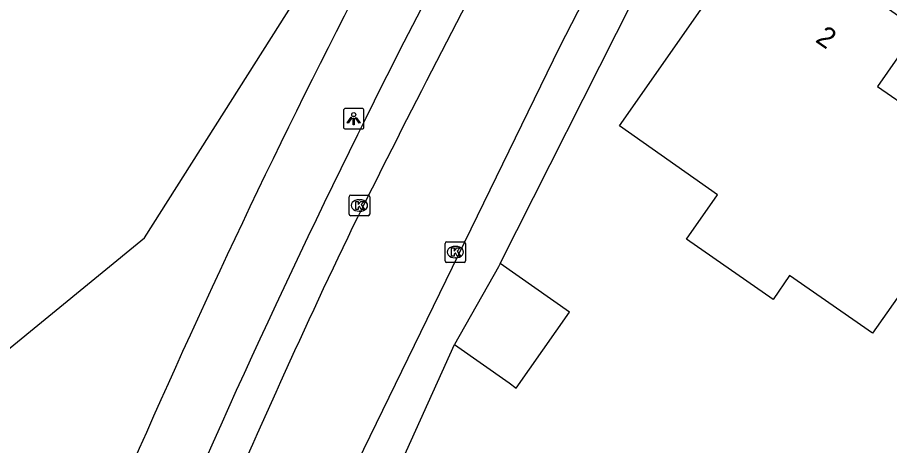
# Model space of a CAD drawing. Extents: x 158838 to 160074, y 386376 to 387776.
# Drawn here: x 159273.38 to 159315.93, y 386728.29 to 386749.16 of the extents above; entities that cross this region are included whole.
import ezdxf

# ---------------------------------------------------------------- set-up
doc = ezdxf.new("R2010")
doc.units = 0
for name, color, linetype in [('IMGEO_Berm_groen', 7, 'Continuous'), ('IMGEO_Kolk', 7, 'Continuous'), ('IMGEO_Lichtpunt', 7, 'Continuous'), ('IMGEO_Pand', 7, 'Continuous'), ('IMGEO_Pand_nummerreeks', 7, 'Continuous'), ('IMGEO_Rijbaan_lokaal_gesloten', 7, 'Continuous'), ('IMGEO_Voetpad_open', 7, 'Continuous')]:
    doc.layers.add(name, color=color, linetype=linetype)

msp = doc.modelspace()

# ---------------------------------------------------------------- linework, layer by layer
at = {"layer": 'IMGEO_Berm_groen'}
msp.add_lwpolyline([(159253.846, 386749.624), (159261.177, 386740.476), (159267.985, 386728.947), (159279.585, 386738.416), (159286.922, 386750), (159302.574, 386774.712), (159303.726, 386776.653), (159307.223, 386782.387), (159310.822, 386788.058), (159314.521, 386793.664), (159318.32, 386799.203), (159322.218, 386804.674), (159326.213, 386810.073), (159330.303, 386815.401), (159333.696, 386820.585), (159340.052, 386828.578), (159331.328, 386840.727), (159318.226, 386848.139), (159309.692, 386855.626)], dxfattribs=at)
at = {"layer": 'IMGEO_Kolk'}
for p, q in [((159289.563, 386739.568), (159289.563, 386740.42)), ((159289.638, 386740.494), (159290.49, 386740.494)), ((159290.051, 386740.274), (159290.076, 386740.274)), ((159290.564, 386740.42), (159290.564, 386739.568)), ((159290.49, 386739.494), (159289.638, 386739.494)), ((159290.074, 386739.714), (159290.049, 386739.714)), ((159294.241, 386737.295), (159294.241, 386738.147)), ((159294.316, 386738.221), (159295.168, 386738.221)), ((159295.242, 386738.147), (159295.242, 386737.295)), ((159294.729, 386738.001), (159294.754, 386738.001)), ((159295.168, 386737.221), (159294.316, 386737.221)), ((159294.752, 386737.441), (159294.727, 386737.441))]:
    msp.add_line(p, q, dxfattribs=at)
for points in [[(159289.563, 386739.568), (159289.563, 386740.42)], [(159289.638, 386740.494), (159290.49, 386740.494)], [(159289.884, 386740.194), (159290.007, 386740.194), (159290.007, 386740.043), (159290.137, 386740.194), (159290.301, 386740.194), (159290.155, 386740.043), (159290.308, 386739.794), (159290.156, 386739.794), (159290.071, 386739.958), (159290.007, 386739.891), (159290.007, 386739.794), (159289.884, 386739.794), (159289.884, 386740.194)], [(159290.564, 386740.42), (159290.564, 386739.568)], [(159290.49, 386739.494), (159289.638, 386739.494)], [(159294.241, 386737.295), (159294.241, 386738.147)], [(159294.316, 386738.221), (159295.168, 386738.221)], [(159295.242, 386738.147), (159295.242, 386737.295)], [(159294.562, 386737.921), (159294.685, 386737.921), (159294.685, 386737.77), (159294.815, 386737.921), (159294.979, 386737.921), (159294.833, 386737.77), (159294.986, 386737.521), (159294.834, 386737.521), (159294.749, 386737.685), (159294.685, 386737.618), (159294.685, 386737.521), (159294.562, 386737.521), (159294.562, 386737.921)], [(159295.168, 386737.221), (159294.316, 386737.221)]]:
    msp.add_lwpolyline(points, dxfattribs=at)
for centre, start, end in [((159289.64, 386740.418), 91.552, 178.448), ((159289.64, 386740.418), 91.552, 178.448), ((159290.488, 386740.418), 1.552, 88.448), ((159290.488, 386740.418), 1.552, 88.448), ((159289.64, 386739.57), 181.552, 268.448), ((159289.64, 386739.57), 181.552, 268.448), ((159290.488, 386739.57), 271.552, 358.448), ((159290.488, 386739.57), 271.552, 358.448), ((159294.318, 386738.145), 91.552, 178.448), ((159294.318, 386738.145), 91.552, 178.448), ((159295.166, 386738.145), 1.552, 88.448), ((159295.166, 386738.145), 1.552, 88.448), ((159294.318, 386737.297), 181.552, 268.448), ((159294.318, 386737.297), 181.552, 268.448), ((159295.166, 386737.297), 271.552, 358.448), ((159295.166, 386737.297), 271.552, 358.448)]:
    msp.add_arc(centre, 0.0765, start, end, dxfattribs=at)
for centre, major_axis, ratio, start_param, end_param in [((159290.05, 386739.994), (-0.387, 0.002), 0.722429, 4.712389, 7.853982), ((159290.075, 386739.994), (-0.39, 0.002), 0.717154, 1.570796, 4.712389), ((159294.728, 386737.721), (-0.387, 0.002), 0.722429, 4.712389, 7.853982), ((159294.753, 386737.721), (-0.39, 0.002), 0.717154, 1.570796, 4.712389)]:
    msp.add_ellipse(centre, major_axis=major_axis, ratio=ratio, start_param=start_param, end_param=end_param, dxfattribs=at)
at = {"layer": 'IMGEO_Lichtpunt'}
for p, q in [((159289.286, 386744.628), (159289.286, 386743.821)), ((159289.286, 386744.628), (159289.286, 386743.821)), ((159290.188, 386744.723), (159289.38, 386744.723)), ((159290.188, 386744.723), (159289.38, 386744.723)), ((159290.282, 386743.821), (159290.282, 386744.628)), ((159290.282, 386743.821), (159290.282, 386744.628)), ((159289.38, 386743.727), (159290.188, 386743.727)), ((159289.38, 386743.727), (159290.188, 386743.727))]:
    msp.add_line(p, q, dxfattribs=at)
for points in [[(159289.66, 386744.292), (159289.699, 386744.264), (159289.511, 386744.002), (159289.473, 386744.029), (159289.66, 386744.292)], [(159289.762, 386744.244), (159289.809, 386744.244), (159289.809, 386743.922), (159289.762, 386743.922), (159289.762, 386744.244)], [(159289.872, 386744.264), (159289.91, 386744.291), (159290.097, 386744.029), (159290.058, 386744.001), (159289.872, 386744.264)]]:
    msp.add_lwpolyline(points, dxfattribs=at)
msp.add_circle((159289.785, 386744.426), 0.0994, dxfattribs=at)
for centre, start, end in [((159289.38, 386744.628), 90, 180), ((159289.38, 386744.628), 90, 180), ((159290.188, 386744.628), 0, 90), ((159290.188, 386744.628), 0, 90), ((159289.38, 386743.821), 180, 270), ((159289.38, 386743.821), 180, 270), ((159290.188, 386743.821), 270, 0), ((159290.188, 386743.821), 270, 360)]:
    msp.add_arc(centre, 0.0946, start, end, dxfattribs=at)
at = {"layer": 'IMGEO_Pand'}
for points in [[(159315.098, 386733.766), (159311.048, 386736.579), (159310.241, 386735.417), (159306.027, 386738.344), (159307.533, 386740.512), (159302.743, 386743.871), (159307.04, 386750), (159307.797, 386751.079), (159307.605, 386751.2), (159308.119, 386751.903), (159307.239, 386752.565), (159309.474, 386755.797), (159314.67, 386752.146), (159313.854, 386750.984), (159315.273, 386750), (159317.294, 386748.598), (159315.339, 386745.794), (159317.171, 386744.525), (159316.851, 386744.068), (159320.531, 386741.474), (159315.098, 386733.766)], [(159296.933, 386737.164), (159296.842, 386737.005), (159294.699, 386733.21)], [(159294.699, 386733.21), (159297.362, 386731.342), (159297.717, 386731.093), (159300.312, 386734.793), (159296.933, 386737.164)]]:
    msp.add_lwpolyline(points, dxfattribs=at)
at = {"layer": 'IMGEO_Rijbaan_lokaal_gesloten'}
msp.add_lwpolyline([(159289.974, 386727.485), (159299.835, 386747.728), (159301.005, 386750), (159305.619, 386758.545), (159307.223, 386761.444)], dxfattribs=at)
for centre, radius, start, end in [((159957.788, 386405.603), 746.601, 152.175081, 153.482746), ((159646.443, 386567.979), 395.564, 154.39361, 156.96771)]:
    msp.add_arc(centre, radius, start, end, dxfattribs=at)
at = {"layer": 'IMGEO_Voetpad_open'}
for points in [[(159296.933, 386737.164), (159303.412, 386750), (159307.801, 386758.523)], [(159285.398, 386711.692), (159291.757, 386726.701), (159294.699, 386733.21)]]:
    msp.add_lwpolyline(points, dxfattribs=at)
for centre, radius, start, end in [((159650.462, 386565.29), 405.293, 152.88718, 156.79769), ((159661.891, 386559.597), 414.88, 152.68161, 156.74661)]:
    msp.add_arc(centre, radius, start, end, dxfattribs=at)

# ---------------------------------------------------------------- texts
at = {"layer": 'IMGEO_Pand_nummerreeks'}
msp.add_text('2', height=1, rotation=325.2546, dxfattribs=at).set_placement((159312.26, 386748.005))

doc.saveas('drawing.dxf')
